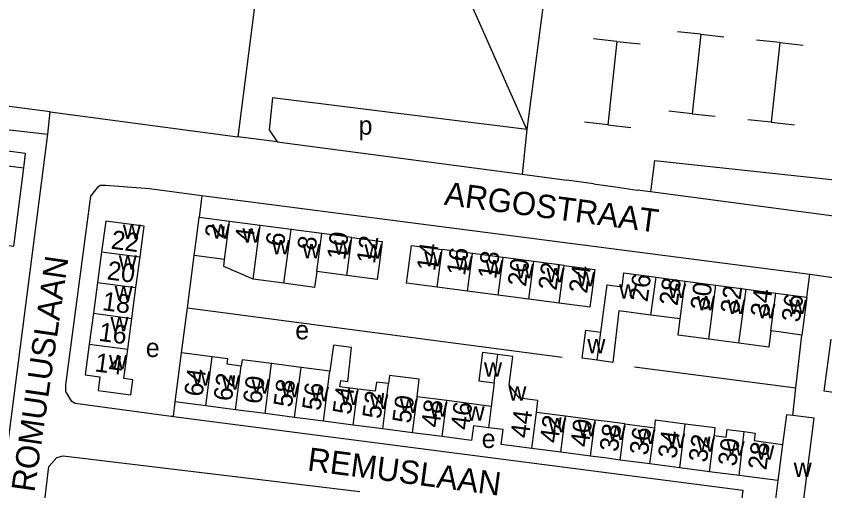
# Model space of a CAD drawing. Extents: x 161773 to 163836, y 384796 to 386521.
# Drawn here: x 162373.5 to 162546.6, y 386253 to 386354.7 of the extents above; entities that cross this region are included whole.
import ezdxf

# ---------------------------------------------------------------- set-up
doc = ezdxf.new("R2010")
doc.units = 0
for name, color, linetype in [('BLT_Basislijn', 7, 'Continuous'), ('BLT_Bebouwing', 7, 'Continuous'), ('BLT_Centroide', 7, 'Continuous'), ('BLT_Huisnummer', 7, 'Continuous'), ('BLT_Huisnummer_ tussenligend', 7, 'Continuous'), ('BLT_Onderverdeling_panden', 7, 'Continuous'), ('BLT_Straatnaam', 7, 'Continuous')]:
    doc.layers.add(name, color=color, linetype=linetype)

msp = doc.modelspace()

# ---------------------------------------------------------------- linework, layer by layer
at = {"layer": 'BLT_Basislijn'}
for p, q in [((162520.05, 386350.78), (162515.08, 386351.32)), ((162502.1, 386349.27), (162497.13, 386349.81)), ((162520.05, 386350.78), (162518.2, 386333.77)), ((162520.05, 386350.78), (162525.02, 386350.24)), ((162537, 386349), (162532.03, 386349.54)), ((162502.1, 386349.27), (162500.16, 386331.39)), ((162502.1, 386349.27), (162507.07, 386348.73)), ((162537, 386349), (162535.15, 386331.93)), ((162537, 386349), (162541.97, 386348.46)), ((162428.41, 386337.16), (162427.68, 386330.31)), ((162482.84, 386330.42), (162428.41, 386337.16)), ((162380.3, 386329.37), (162380.79, 386334.16)), ((162380.79, 386334.16), (162420.97, 386328.85)), ((162518.2, 386333.77), (162513.23, 386334.31)), ((162518.2, 386333.77), (162523.17, 386333.23)), ((162535.15, 386331.93), (162530.17, 386332.47)), ((162500.16, 386331.39), (162495.19, 386331.93)), ((162500.16, 386331.39), (162505.13, 386330.85)), ((162535.15, 386331.93), (162540.12, 386331.39)), ((162367.14, 386228.05), (162380.3, 386329.37)), ((162429.4, 386327.73), (162420.97, 386328.85)), ((162427.68, 386330.31), (162429.4, 386327.73)), ((162482.84, 386330.42), (162481.81, 386320.8)), ((162429.4, 386327.73), (162481.81, 386320.8)), ((162510.15, 386323.77), (162509.28, 386317.04)), ((162510.15, 386323.77), (162614.16, 386312.46)), ((162481.81, 386320.8), (162491.38, 386319.53)), ((162497.09, 386318.74), (162491.38, 386319.53)), ((162497.09, 386318.74), (162500.18, 386318.32)), ((162500.18, 386318.32), (162501.85, 386318.08)), ((162501.85, 386318.08), (162506.45, 386317.42)), ((162509.28, 386317.04), (162506.45, 386317.42)), ((162552.18, 386311.36), (162509.28, 386317.04)), ((162413.26, 386316.22), (162412.67, 386311.52)), ((162413.26, 386316.22), (162543.42, 386299.38)), ((162410.15, 386292.14), (162411.6, 386303.41)), ((162542.78, 386294.46), (162543.42, 386299.38)), ((162408.91, 386282.51), (162410.15, 386292.14)), ((162410.15, 386292.14), (162490.37, 386281.58)), ((162540.42, 386275), (162541.7, 386286.35)), ((162505.86, 386279.54), (162540.42, 386275)), ((162539.75, 386269.09), (162540.42, 386275)), ((162407.16, 386268.86), (162407.54, 386272.02))]:
    msp.add_line(p, q, dxfattribs=at)
for points in [[(162380.79, 386334.16), (162353.27, 386337.73), (162353.27, 386338.3), (162355.39, 386343.74), (162357.06, 386352.3), (162358.89, 386355.93), (162381.65, 386390.69), (162387.83, 386399.42)], [(162404.64, 386397.3), (162429.33, 386394.18), (162420.97, 386328.85)], [(162346.75, 386320.71), (162350.93, 386332.44), (162351.82, 386332.63), (162380.3, 386329.37)], [(162407.16, 386268.86), (162406.72, 386268.92), (162386.17, 386271.68), (162385.43, 386272.1), (162384.13, 386274.22), (162384.12, 386275.66), (162389.49, 386316.08), (162391.04, 386318.12), (162391.52, 386318.44), (162392.63, 386318.49), (162402.02, 386317.77), (162412.7, 386316.29), (162413.26, 386316.22)], [(162543.42, 386299.38), (162549.43, 386298.53), (162549.64, 386298.5)], [(162553.41, 386273.33), (162546.51, 386274.31), (162548, 386285.48)], [(162407.16, 386268.86), (162529.09, 386253.11), (162528.49, 386248.27)], [(162377.35, 386231.82), (162380.53, 386258.21), (162382.19, 386260.12), (162383.56, 386260.45), (162447.05, 386252.85)]]:
    msp.add_lwpolyline(points, dxfattribs=at)
at = {"layer": 'BLT_Bebouwing'}
for p, q in [((162419.2, 386310.66), (162412.67, 386311.52)), ((162425.74, 386309.8), (162419.2, 386310.66)), ((162432.35, 386308.93), (162425.74, 386309.8)), ((162438.91, 386308.07), (162432.35, 386308.93)), ((162445.35, 386307.22), (162438.91, 386308.07)), ((162471.23, 386303.84), (162464.68, 386304.7)), ((162391.79, 386304.18), (162390.91, 386297.6)), ((162399.14, 386296.5), (162400.02, 386303.09)), ((162418.14, 386302.55), (162411.6, 386303.41)), ((162477.77, 386302.97), (162471.23, 386303.84)), ((162484.31, 386302.11), (162477.77, 386302.97)), ((162490.85, 386301.25), (162484.31, 386302.11)), ((162444.29, 386299.11), (162437.84, 386299.96)), ((162430.83, 386297.43), (162424.23, 386298.3)), ((162510.49, 386298.74), (162516.75, 386297.9)), ((162516.75, 386297.9), (162523.33, 386297.03)), ((162390.91, 386297.6), (162390.03, 386291.01)), ((162398.26, 386289.91), (162399.14, 386296.5)), ((162470.16, 386295.74), (162463.62, 386296.6)), ((162523.33, 386297.03), (162529.78, 386296.18)), ((162529.78, 386296.18), (162536.16, 386295.33)), ((162476.7, 386294.88), (162470.16, 386295.74)), ((162483.24, 386294.02), (162476.7, 386294.88)), ((162536.16, 386295.33), (162542.78, 386294.46)), ((162542.78, 386294.46), (162541.7, 386286.35)), ((162489.78, 386293.15), (162483.24, 386294.02)), ((162390.03, 386291.01), (162389.15, 386284.42)), ((162397.38, 386283.32), (162398.26, 386289.91)), ((162515.68, 386289.8), (162509.41, 386290.63)), ((162415.46, 386281.66), (162408.91, 386282.51)), ((162434.5, 386279.4), (162428.2, 386280.22)), ((162440.69, 386278.6), (162434.5, 386279.4)), ((162414.09, 386271.17), (162407.54, 386272.02)), ((162465.67, 386272.3), (162459.33, 386273.12)), ((162475.19, 386271.05), (162465.67, 386272.3)), ((162420.47, 386270.34), (162414.09, 386271.17)), ((162426.8, 386269.51), (162420.47, 386270.34)), ((162433.11, 386268.69), (162426.8, 386269.51)), ((162439.28, 386267.88), (162433.11, 386268.69)), ((162491.11, 386268.95), (162484.88, 386269.77)), ((162497.48, 386268.12), (162491.11, 386268.95)), ((162445.62, 386267.06), (162439.28, 386267.88)), ((162451.97, 386266.23), (162445.62, 386267.06)), ((162503.84, 386267.29), (162510.2, 386266.46)), ((162458.32, 386265.4), (162451.97, 386266.23)), ((162464.67, 386264.58), (162458.32, 386265.4)), ((162490.1, 386261.22), (162483.87, 386262.04)), ((162496.46, 386260.39), (162490.1, 386261.22)), ((162509.19, 386258.73), (162502.83, 386259.56)), ((162515.56, 386257.89), (162509.19, 386258.73)), ((162521.92, 386257.06), (162515.56, 386257.89)), ((162528.29, 386256.23), (162521.92, 386257.06)), ((162536.59, 386255.14), (162528.29, 386256.23))]:
    msp.add_line(p, q, dxfattribs=at)
for points in [[(162482.84, 386330.42), (162459.91, 386382.17), (162446.71, 386376.39), (162450.64, 386407.37), (162448.64, 386407.59), (162441.17, 386424.4)], [(162505.19, 386400.88), (162491.23, 386394.72), (162482.84, 386330.42)], [(162375.12, 386322.16), (162375.53, 386325.21), (162366.69, 386326.36), (162366.57, 386325.47)], [(162368.02, 386320.85), (162367.85, 386319.56), (162370.21, 386319.25), (162369.64, 386314.88), (162362.32, 386315.83), (162361.15, 386306.92), (162372.97, 386305.38), (162375.12, 386322.16)], [(162411.6, 386303.41), (162412.01, 386306.56), (162412.67, 386311.52)], [(162400.02, 386303.09), (162400.89, 386309.67), (162392.67, 386310.77), (162391.79, 386304.18)], [(162445.35, 386307.22), (162451.88, 386306.36), (162451.23, 386301.4), (162450.82, 386298.25), (162444.29, 386299.11)], [(162463.62, 386296.6), (162457.07, 386297.47), (162457.49, 386300.6), (162458.14, 386305.56), (162464.68, 386304.7)], [(162424.23, 386298.3), (162417.93, 386301.03), (162418.14, 386302.55)], [(162490.85, 386301.25), (162497.39, 386300.39), (162496.74, 386295.43), (162496.32, 386292.29), (162489.78, 386293.15)], [(162437.84, 386299.96), (162437.39, 386296.56), (162430.83, 386297.43)], [(162498.66, 386286.95), (162500, 386297.07), (162503.23, 386296.7), (162503.62, 386299.64), (162510.49, 386298.74)], [(162509.41, 386290.63), (162502.54, 386291.54), (162501.27, 386280.49), (162497.86, 386280.94)], [(162521.8, 386285.45), (162515.22, 386286.33), (162515.68, 386289.8)], [(162497.86, 386280.94), (162494.7, 386281.36), (162495.49, 386287.37), (162498.66, 386286.95)], [(162535.1, 386287.22), (162534.65, 386283.75), (162528.24, 386284.6)], [(162541.7, 386286.35), (162536.75, 386287.01), (162535.1, 386287.22)], [(162389.15, 386284.42), (162388.27, 386277.83), (162391.45, 386277.41), (162391.05, 386274.44), (162398.04, 386273.51), (162398.47, 386276.75), (162396.54, 386277.01), (162397.38, 386283.32)], [(162446.63, 386274.78), (162442.83, 386275.27), (162442.98, 386276.59), (162444.48, 386276.41), (162445.33, 386283.69), (162441.41, 386284.15), (162440.69, 386278.6)], [(162528.24, 386284.6), (162521.8, 386285.45)], [(162407.54, 386272.02), (162408.19, 386276.98), (162408.91, 386282.51)], [(162476.59, 386282.19), (162473.32, 386282.62), (162472.53, 386276.56), (162475.85, 386276.13)], [(162484.88, 386269.77), (162485.21, 386272.34), (162481.28, 386272.83), (162479.06, 386275.71), (162479.85, 386281.77), (162476.59, 386282.19)], [(162421.69, 386279.7), (162418.67, 386280.09), (162418.81, 386281.22), (162415.46, 386281.66)], [(162428.2, 386280.22), (162421.87, 386281.05), (162421.69, 386279.7)], [(162459.33, 386273.12), (162459.76, 386276.86), (162453.46, 386277.68), (162453.23, 386275.94)], [(162453.23, 386275.94), (162450.65, 386276.28), (162450.39, 386274.29), (162446.63, 386274.78)], [(162475.85, 386276.13), (162475.19, 386271.05)], [(162539.75, 386269.09), (162538.39, 386269.27), (162537.57, 386262.87)], [(162541.54, 386246.52), (162541.98, 386250), (162544.33, 386268.51), (162539.75, 386269.09)], [(162474.6, 386266.48), (162471.42, 386266.9), (162471.01, 386263.75), (162464.67, 386264.58)], [(162483.87, 386262.04), (162477.37, 386262.89), (162477.79, 386266.07), (162474.6, 386266.48)], [(162503.84, 386267.29), (162500, 386267.79), (162497.48, 386268.12)], [(162510.2, 386266.46), (162510.4, 386268.16), (162516.73, 386267.33)], [(162516.73, 386267.33), (162523.05, 386266.5), (162522.93, 386264.79)], [(162522.93, 386264.79), (162525.51, 386264.45), (162525.73, 386266.12), (162529.38, 386265.65)], [(162529.38, 386265.65), (162531.71, 386265.34), (162531.5, 386263.74), (162537.57, 386262.87)], [(162502.83, 386259.56), (162500, 386259.93), (162496.46, 386260.39)], [(162536.59, 386255.14), (162535.94, 386250), (162535.6, 386247.3)]]:
    msp.add_lwpolyline(points, dxfattribs=at)
at = {"layer": 'BLT_Onderverdeling_panden'}
for p, q in [((162418.14, 386302.55), (162419.2, 386310.66)), ((162424.23, 386298.3), (162425.74, 386309.8)), ((162430.83, 386297.43), (162432.35, 386308.93)), ((162437.84, 386299.96), (162438.91, 386308.07)), ((162444.29, 386299.11), (162445.35, 386307.22)), ((162463.62, 386296.6), (162464.68, 386304.7)), ((162391.79, 386304.18), (162400.02, 386303.09)), ((162470.16, 386295.74), (162471.23, 386303.84)), ((162476.7, 386294.88), (162477.77, 386302.97)), ((162483.24, 386294.02), (162484.31, 386302.11)), ((162489.78, 386293.15), (162490.85, 386301.25)), ((162509.41, 386290.63), (162510.49, 386298.74)), ((162515.68, 386289.8), (162516.75, 386297.9)), ((162390.91, 386297.6), (162399.14, 386296.5)), ((162521.8, 386285.45), (162523.33, 386297.03)), ((162528.24, 386284.6), (162529.78, 386296.18)), ((162535.1, 386287.22), (162536.16, 386295.33)), ((162390.03, 386291.01), (162398.26, 386289.91)), ((162497.86, 386280.94), (162498.66, 386286.95)), ((162389.15, 386284.42), (162397.38, 386283.32)), ((162475.85, 386276.13), (162476.59, 386282.19)), ((162414.09, 386271.17), (162415.46, 386281.66)), ((162420.47, 386270.34), (162421.69, 386279.7)), ((162426.8, 386269.51), (162428.2, 386280.22)), ((162433.11, 386268.69), (162434.5, 386279.4)), ((162439.28, 386267.88), (162440.69, 386278.6)), ((162451.97, 386266.23), (162453.23, 386275.94)), ((162445.62, 386267.06), (162446.63, 386274.78)), ((162458.32, 386265.4), (162459.33, 386273.12)), ((162464.67, 386264.58), (162465.67, 386272.3)), ((162475.19, 386271.05), (162474.6, 386266.48)), ((162483.87, 386262.04), (162484.88, 386269.77)), ((162490.1, 386261.22), (162491.11, 386268.95)), ((162496.46, 386260.39), (162497.48, 386268.12)), ((162502.83, 386259.56), (162503.84, 386267.29)), ((162509.19, 386258.73), (162510.2, 386266.46)), ((162515.56, 386257.89), (162516.73, 386267.33)), ((162521.92, 386257.06), (162522.93, 386264.79)), ((162528.29, 386256.23), (162529.38, 386265.65)), ((162537.57, 386262.87), (162536.59, 386255.14))]:
    msp.add_line(p, q, dxfattribs=at)
msp.add_lwpolyline([(162368.02, 386320.85), (162368.3, 386323.04), (162375.12, 386322.16)], dxfattribs=at)

# ---------------------------------------------------------------- texts
at = {"layer": 'BLT_Centroide'}
for s, p in [('p', (162446.81, 386329.27)), ('w', (162396.34, 386306.94)), ('w', (162415.41, 386307.03)), ('w', (162421.94, 386306.17)), ('w', (162428.25, 386303.62)), ('w', (162441.55, 386303.59)), ('w', (162434.8, 386302.81)), ('w', (162448.08, 386302.73)), ('w', (162395.47, 386300.34)), ('w', (162460.88, 386301.08)), ('w', (162467.42, 386300.22)), ('w', (162473.97, 386299.36)), ('w', (162480.5, 386298.5)), ('w', (162487.05, 386297.62)), ('w', (162493.59, 386296.77)), ('w', (162394.59, 386293.75)), ('w', (162502.59, 386294.16)), ('w', (162513.08, 386294.27)), ('w', (162519.28, 386291.67)), ('w', (162525.78, 386290.83)), ('w', (162532.2, 386289.95)), ('w', (162538.94, 386290.84)), ('w', (162393.7, 386287.16)), ('e', (162433.25, 386285.43)), ('w', (162495.79, 386282.44)), ('e', (162401.25, 386281.63)), ('w', (162393.38, 386278.98)), ('w', (162473.66, 386277.4)), ('w', (162411.22, 386275.47)), ('w', (162417.56, 386274.64)), ('w', (162423.91, 386273.81)), ('w', (162430.27, 386272.98)), ('w', (162436.61, 386272.16)), ('w', (162478.88, 386272.3)), ('w', (162442.95, 386271.33)), ('w', (162449.3, 386270.5)), ('w', (162455.66, 386269.67)), ('w', (162462, 386268.86)), ('w', (162469.95, 386268.03)), ('w', (162487.42, 386265.5)), ('w', (162493.78, 386264.67)), ('w', (162500.16, 386263.84)), ('e', (162473.17, 386262.14)), ('w', (162506.52, 386263)), ('w', (162512.88, 386262.17)), ('w', (162519.25, 386261.34)), ('w', (162525.61, 386260.52)), ('w', (162531.97, 386259.67)), ('w', (162539.97, 386255.91))]:
    msp.add_text(s, height=4, dxfattribs=at).set_placement(p)
at = {"layer": 'BLT_Huisnummer'}
for s, rotation, p in [('2', 82.5068, (162417.82, 386306.94)), ('22', 352.4031, (162393.65, 386304.88)), ('6', 82.5124, (162430.83, 386305.18)), ('12', 82.5068, (162450.3, 386301.48)), ('14', 82.4902, (162463.18, 386299.9)), ('18', 82.4884, (162476.26, 386298.2)), ('24', 82.4955, (162495.75, 386295.12)), ('26', 82.4544, (162508.67, 386293.3)), ('30', 82.4535, (162521.76, 386291.49)), ('18', 352.4022, (162391.78, 386291.71)), ('36', 82.4553, (162541.27, 386288.96)), ('14', 352.4204, (162390.19, 386278.58)), ('64', 82.5756, (162413.38, 386273.01)), ('58', 82.5756, (162432.52, 386270.72)), ('54', 82.5746, (162445.18, 386269.16)), ('50', 82.5746, (162457.96, 386267.27)), ('46', 82.5424, (162470.43, 386265.87)), ('44', 82.5467, (162483.25, 386264.1)), ('40', 82.554, (162496.07, 386262.2)), ('36', 82.554, (162508.74, 386260.46)), ('32', 82.5531, (162521.39, 386258.92)), ('28', 82.7588, (162534.11, 386257.29))]:
    msp.add_text(s, height=4, rotation=rotation, dxfattribs=at).set_placement(p)
at = {"layer": 'BLT_Huisnummer_ tussenligend'}
for s, rotation, p in [('4', 82.5068, (162424.24, 386306.1)), ('10', 82.5124, (162443.94, 386302.29)), ('8', 82.5124, (162437.61, 386304.36)), ('16', 82.4902, (162469.6, 386298.95)), ('20', 352.4022, (162392.79, 386298.3)), ('20', 82.4884, (162482.64, 386296.6)), ('22', 82.4884, (162489.19, 386295.78)), ('28', 82.4544, (162515.1, 386292.48)), ('32', 82.4535, (162528.19, 386290.79)), ('34', 82.4535, (162534.61, 386290.06)), ('16', 352.4204, (162391.02, 386285.13)), ('62', 82.5756, (162419.67, 386272.03)), ('60', 82.5756, (162425.98, 386271.43)), ('56', 82.5746, (162438.64, 386270)), ('52', 82.5746, (162451.54, 386268.24)), ('48', 82.5424, (162464.13, 386266.36)), ('42', 82.554, (162489.53, 386263.05)), ('38', 82.554, (162502.32, 386261.19)), ('34', 82.5531, (162514.84, 386259.73)), ('30', 82.7588, (162527.68, 386258.11))]:
    msp.add_text(s, height=4, rotation=rotation, dxfattribs=at).set_placement(p)
at = {"layer": 'BLT_Straatnaam'}
for s, height, rotation, p in [('ARGOSTRAAT', 5, 352.5, (162464.98, 386314.28)), ('ROMULUSLAAN', 4.9999, 81.7288, (162377.4, 386252.52)), ('REMUSLAAN', 5, 352.4964, (162435.69, 386257.34))]:
    msp.add_text(s, height=height, rotation=rotation, dxfattribs=at).set_placement(p)

doc.saveas('drawing.dxf')
